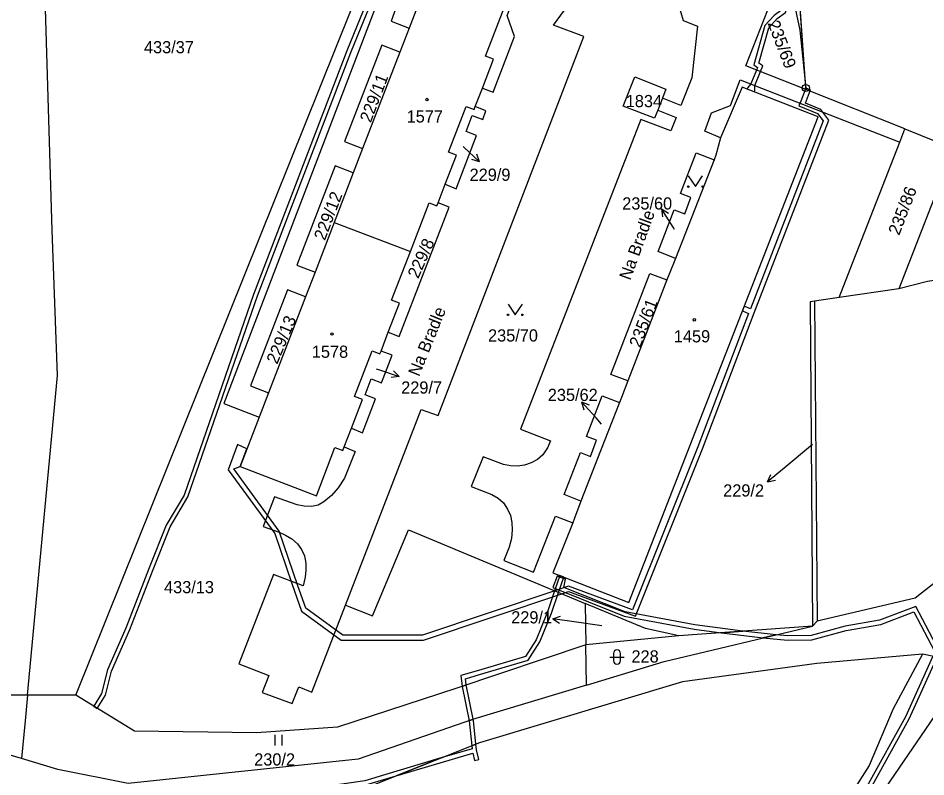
# Model space of a CAD drawing. Extents: x -680203 to -673936, y -1102717 to -1093650.
# Drawn here: x -679522.1 to -679395.6, y -1098462.5 to -1098356.8 of the extents above; entities that cross this region are included whole.
import ezdxf

# ---------------------------------------------------------------- set-up
doc = ezdxf.new("R2010")
doc.units = 0
for name, color, linetype in [('SOxx02xx_Koleje_param další_Popis10', 7, 'Continuous'), ('SOxx02xx_Staničení_Popis10', 7, 'Continuous'), ('SOxxxxxx_Koleje_hlavní_body_Popis10', 7, 'Continuous'), ('SOxxxxxx_Koleje_LN_parametry_Popis10', 7, 'Continuous'), ('SOxxxxxx_Koleje_param další_Popis10', 7, 'Continuous'), ('SOxxxxxx_Osa_bod_P', 7, 'Continuous'), ('x_prac', 7, 'Continuous')]:
    doc.layers.add(name, color=color, linetype=linetype)

msp = doc.modelspace()

# ---------------------------------------------------------------- linework, layer by layer
at = {"layer": 'SOxx02xx_Koleje_param další_Popis10'}
for radius in [0.5, 0.0303]:
    msp.add_circle((-679412.31, -1098366.51), radius, dxfattribs=at)
at = {"layer": 'SOxx02xx_Staničení_Popis10'}
for p, q in [((-679460.06, -1098374.67), (-679459.96, -1098374.75)), ((-679459.96, -1098374.75), (-679457.77, -1098376.8)), ((-679457.77, -1098376.8), (-679458.84, -1098376.48)), ((-679457.77, -1098376.8), (-679458.16, -1098375.75)), ((-679430.81, -1098385.9), (-679432.4, -1098383.35)), ((-679432.4, -1098383.35), (-679431.45, -1098383.94)), ((-679432.4, -1098383.35), (-679432.29, -1098384.47)), ((-679430.6, -1098386.24), (-679430.81, -1098385.9)), ((-679472.18, -1098405.64), (-679471.83, -1098405.76)), ((-679471.83, -1098405.76), (-679468.99, -1098406.74)), ((-679468.99, -1098406.74), (-679469.78, -1098405.94)), ((-679468.99, -1098406.74), (-679470.1, -1098406.88)), ((-679441.54, -1098412.51), (-679443.55, -1098410.28)), ((-679443.55, -1098410.28), (-679442.51, -1098410.69)), ((-679443.55, -1098410.28), (-679443.25, -1098411.36)), ((-679440.79, -1098413.36), (-679441.54, -1098412.51)), ((-679411.4, -1098416.22), (-679415.34, -1098419.49)), ((-679415.34, -1098419.49), (-679417.64, -1098421.42)), ((-679417.64, -1098421.42), (-679417.19, -1098420.39)), ((-679417.64, -1098421.42), (-679416.55, -1098421.16)), ((-679447.54, -1098440.49), (-679446.48, -1098440.14)), ((-679444.57, -1098440.91), (-679447.54, -1098440.49)), ((-679447.54, -1098440.49), (-679446.62, -1098441.13)), ((-679440.72, -1098441.48), (-679444.57, -1098440.91))]:
    msp.add_line(p, q, dxfattribs=at)
at = {"layer": 'SOxxxxxx_Koleje_hlavní_body_Popis10'}
for p, q in [((-679439.62, -1098445.84), (-679437.62, -1098445.84)), ((-679439.12, -1098445.34), (-679439.12, -1098446.34)), ((-679438.12, -1098446.34), (-679438.12, -1098445.34)), ((-679486.26, -1098458.18), (-679486.26, -1098456.68)), ((-679485.26, -1098458.18), (-679485.26, -1098456.68))]:
    msp.add_line(p, q, dxfattribs=at)
for points in [[(-679428.7, -1098378.76), (-679427.7, -1098380.26), (-679426.7, -1098378.76)], [(-679453.79, -1098396.63), (-679452.79, -1098398.13), (-679451.79, -1098396.63)]]:
    msp.add_lwpolyline(points, dxfattribs=at)
for centre in [(-679428.7, -1098380.26), (-679426.7, -1098380.26), (-679453.79, -1098398.13), (-679451.79, -1098398.13)]:
    msp.add_circle(centre, 0.1, dxfattribs=at)
for centre, start, end in [((-679438.62, -1098445.34), 0, 180), ((-679438.62, -1098446.34), 180, 359.9879)]:
    msp.add_arc(centre, 0.5, start, end, dxfattribs=at)
at = {"layer": 'SOxxxxxx_Koleje_LN_parametry_Popis10'}
for points in [[(-679470.78, -1098347.86), (-679476.25, -1098361.33), (-679489.25, -1098395.3), (-679498.94, -1098423.25), (-679501.44, -1098427.44), (-679503.83, -1098433.42), (-679507.06, -1098441.8), (-679509.62, -1098447.6), (-679510.47, -1098450.91), (-679511.54, -1098452.69), (-679511.03, -1098453.01), (-679509.91, -1098451.15), (-679509.06, -1098447.8), (-679506.5, -1098442.02), (-679503.27, -1098433.64), (-679500.9, -1098427.7), (-679498.4, -1098423.51), (-679488.69, -1098395.5), (-679475.69, -1098361.55), (-679470.22, -1098348.08)], [(-679414.39, -1098352.48), (-679413.13, -1098358.45), (-679412.31, -1098366.51), (-679413.1, -1098355.2)], [(-679393.69, -1098445.08), (-679396.99, -1098438.81), (-679402.03, -1098440.71), (-679406.81, -1098441.55), (-679411.55, -1098442.82), (-679414.84, -1098442.89), (-679416.43, -1098442.75), (-679418.26, -1098443.18), (-679414.86, -1098443.49), (-679411.47, -1098443.42), (-679406.69, -1098442.13), (-679401.87, -1098441.29), (-679397.27, -1098439.55), (-679394.35, -1098445.1)], [(-679394.63, -1098445.72), (-679398.43, -1098454.19), (-679403.57, -1098463.45), (-679408.6, -1098470.29), (-679413.83, -1098475.39), (-679422.25, -1098481.58), (-679436.96, -1098490.98), (-679444.06, -1098494.92), (-679469.38, -1098506.19), (-679470.37, -1098504.03), (-679470.8, -1098504.3), (-679469.91, -1098506.4), (-679483.78, -1098511.97), (-679494.37, -1098515.67), (-679510.96, -1098519.43), (-679526.8, -1098522.04)], [(-679526.72, -1098522.64), (-679510.84, -1098520.01), (-679494.21, -1098516.25), (-679483.56, -1098512.53), (-679469.15, -1098506.75), (-679443.8, -1098495.46), (-679436.66, -1098491.5), (-679421.91, -1098482.08), (-679413.45, -1098475.85), (-679408.14, -1098470.69), (-679403.07, -1098463.77), (-679397.89, -1098454.45), (-679394.03, -1098445.84)]]:
    msp.add_lwpolyline(points, dxfattribs=at)
for points in [[(-679413.25, -1098352.96), (-679413.29, -1098352.36), (-679414.48, -1098352.48), (-679415.08, -1098353.44), (-679415.65, -1098355.6), (-679416.71, -1098356.38), (-679418, -1098357.8), (-679419.56, -1098363.29), (-679419.04, -1098363.66), (-679419.18, -1098364), (-679419.97, -1098365.94), (-679420.41, -1098366.44), (-679420.5, -1098366.64), (-679419.48, -1098367.04), (-679419.4, -1098366.86), (-679419.41, -1098366.16), (-679418.62, -1098364.22), (-679418.3, -1098363.44), (-679418.86, -1098363.05), (-679417.46, -1098358.1), (-679416.31, -1098356.82), (-679415.13, -1098355.96), (-679414.52, -1098353.68), (-679414.12, -1098353.04)], [(-679409.12, -1098371), (-679410.22, -1098369.51), (-679412.36, -1098368.62), (-679411.64, -1098366.78), (-679412.31, -1098366.51), (-679413.01, -1098368.36), (-679413.26, -1098369.01), (-679410.66, -1098370.08), (-679409.91, -1098371.1), (-679420.03, -1098397.31), (-679420.89, -1098396.91), (-679421.14, -1098397.56), (-679420.28, -1098397.96), (-679427.34, -1098416.53), (-679436.44, -1098439.25), (-679445.37, -1098435.96), (-679447.3, -1098436.61), (-679465.7, -1098442.79), (-679476.81, -1098442.79), (-679482, -1098439.02), (-679483.07, -1098435.92), (-679485.69, -1098428.28), (-679492, -1098419.6), (-679491.12, -1098419.26), (-679490.18, -1098416.81), (-679491.52, -1098416.19), (-679492.79, -1098419.72), (-679486.31, -1098428.62), (-679483.92, -1098435.58), (-679482.59, -1098439.45), (-679477.04, -1098443.49), (-679465.59, -1098443.49), (-679446.32, -1098437.02), (-679445.38, -1098436.7), (-679436.04, -1098440.14), (-679426.69, -1098416.79), (-679419.49, -1098397.84)], [(-679446.6, -1098434.48), (-679447.32, -1098436.6), (-679448.32, -1098439.53), (-679449.89, -1098443.42), (-679451.39, -1098445.76), (-679457.92, -1098447.71), (-679460.4, -1098448.42), (-679460.21, -1098449.93), (-679459.63, -1098449.73), (-679459.74, -1098448.86), (-679457.76, -1098448.29), (-679451.01, -1098446.28), (-679449.35, -1098443.7), (-679447.76, -1098439.73), (-679446.77, -1098436.83), (-679446.04, -1098434.7)], [(-679424.05, -1098442.45), (-679421.09, -1098442.24), (-679427.78, -1098441.35), (-679437.47, -1098439.54), (-679446.02, -1098436.14), (-679445.81, -1098435), (-679446.95, -1098434.55), (-679447.54, -1098436.14), (-679437.63, -1098440.12), (-679427.88, -1098441.95)], [(-679421.09, -1098442.24), (-679424.05, -1098442.45), (-679418.26, -1098443.18), (-679416.43, -1098442.75)], [(-679459.24, -1098454.71), (-679458.75, -1098454.54), (-679458.67, -1098454.52), (-679459.63, -1098449.73), (-679460.21, -1098449.93)], [(-679458.29, -1098458), (-679458.63, -1098454.67), (-679458.67, -1098454.52), (-679459.24, -1098454.71), (-679458.86, -1098458.23)], [(-679457.89, -1098460.11), (-679458.2, -1098458.79), (-679458.29, -1098458), (-679458.86, -1098458.23), (-679458.82, -1098458.62), (-679462.97, -1098459.86), (-679469.37, -1098462.41), (-679458.72, -1098459.22), (-679458.47, -1098460.25)], [(-679496.25, -1098466.71), (-679487.76, -1098465.76), (-679473.6, -1098463.67), (-679469.37, -1098462.41), (-679462.97, -1098459.86), (-679473.74, -1098463.09), (-679487.83, -1098465.16), (-679498.21, -1098466.33), (-679498.58, -1098466.92)]]:
    msp.add_lwpolyline(points, close=True, dxfattribs=at)
at = {"layer": 'SOxxxxxx_Koleje_param další_Popis10'}
for centre in [(-679465.1, -1098368.12), (-679427.85, -1098398.83), (-679478.33, -1098400.8)]:
    msp.add_circle(centre, 0.175, dxfattribs=at)
at = {"layer": 'x_prac'}
for p, q in [((-679514.03, -1098451.16), (-679475.64, -1098355.61)), ((-679467.58, -1098358.15), (-679468.88, -1098361.52)), ((-679468.88, -1098361.52), (-679474.06, -1098374.96)), ((-679458.39, -1098369.11), (-679457.38, -1098366.51)), ((-679457.38, -1098366.51), (-679455.86, -1098367.1)), ((-679398.51, -1098372.22), (-679412.3, -1098366.7)), ((-679432.29, -1098367.93), (-679432.95, -1098369.62)), ((-679456.88, -1098369.71), (-679458.39, -1098369.11)), ((-679399.23, -1098374.04), (-679398.51, -1098372.22)), ((-679474.06, -1098374.96), (-679475.36, -1098378.35)), ((-679425.1, -1098376.51), (-679430.49, -1098390.27)), ((-679475.36, -1098378.35), (-679478.03, -1098385.28)), ((-679463.54, -1098382.51), (-679462.55, -1098379.92)), ((-679462.55, -1098379.92), (-679461.03, -1098380.55)), ((-679468.96, -1098401.15), (-679462.01, -1098383.1)), ((-679462.01, -1098383.1), (-679463.54, -1098382.51)), ((-679478.03, -1098385.28), (-679480.69, -1098392.19)), ((-679478.03, -1098385.28), (-679467.41, -1098389.31)), ((-679480.69, -1098392.19), (-679482.01, -1098395.6)), ((-679399.37, -1098394.51), (-679407.68, -1098395.73)), ((-679482.01, -1098395.6), (-679487.17, -1098409)), ((-679407.68, -1098395.73), (-679411.11, -1098396.23)), ((-679411.11, -1098396.23), (-679410.75, -1098440.83)), ((-679471.5, -1098403.19), (-679470.49, -1098400.57)), ((-679470.49, -1098400.57), (-679468.96, -1098401.15)), ((-679469.97, -1098403.77), (-679471.5, -1098403.19)), ((-679487.17, -1098409), (-679488.48, -1098412.4)), ((-679476.43, -1098438.59), (-679465.89, -1098411.31)), ((-679476.63, -1098416.54), (-679475.62, -1098413.91)), ((-679475.62, -1098413.91), (-679474.1, -1098414.56)), ((-679476.63, -1098416.54), (-679475.11, -1098417.17)), ((-679467.68, -1098428.11), (-679443.07, -1098438.37)), ((-679481.13, -1098450.74), (-679476.43, -1098438.59)), ((-679443.07, -1098438.37), (-679442.97, -1098444.12)), ((-679411.39, -1098441.54), (-679410.75, -1098440.83)), ((-679411.39, -1098441.54), (-679430.01, -1098442.88)), ((-679430.01, -1098442.88), (-679442.97, -1098444.12)), ((-679442.88, -1098449.75), (-679442.97, -1098444.12)), ((-679389.37, -1098446.78), (-679396.05, -1098445.43)), ((-679514.03, -1098451.16), (-679520.75, -1098451.13)), ((-679516.55, -1098461.51), (-679521.61, -1098459.96))]:
    msp.add_line(p, q, dxfattribs=at)
for points in [[(-679459.45, -1098338.2), (-679457.58, -1098339.8), (-679469.77, -1098348.62), (-679493.39, -1098410.51), (-679488.48, -1098412.4)], [(-679520.75, -1098451.13), (-679516.58, -1098406.6), (-679517.33, -1098386.31), (-679518.69, -1098341.51)], [(-679456.2, -1098342.07), (-679457.19, -1098342.57), (-679467.62, -1098350.28), (-679470.11, -1098357.18), (-679467.58, -1098358.15)], [(-679455.86, -1098367.1), (-679452.88, -1098359.33), (-679453.94, -1098356.42), (-679450.32, -1098347.26), (-679450.17, -1098346.34), (-679450.25, -1098345.35), (-679450.47, -1098344.43), (-679450.96, -1098343.7), (-679451.61, -1098343.12), (-679453.74, -1098342.08), (-679454.36, -1098341.86), (-679455.29, -1098341.81), (-679456.2, -1098342.07)], [(-679465.89, -1098411.31), (-679463.55, -1098412.15), (-679443.23, -1098359.35), (-679447.45, -1098357.73), (-679443.38, -1098352.14), (-679441.51, -1098352.83), (-679440.59, -1098351.73), (-679439.81, -1098351), (-679438.8, -1098350.45), (-679437.59, -1098350.13), (-679436.36, -1098350.06), (-679435.16, -1098350.16), (-679434.04, -1098350.56), (-679433.07, -1098351.12), (-679432.16, -1098351.85), (-679431.26, -1098352.8), (-679430.61, -1098353.77), (-679430.11, -1098354.88), (-679429.71, -1098355.97), (-679429.42, -1098357.12), (-679427.4, -1098357.89), (-679428.21, -1098365.09), (-679429.73, -1098368.93), (-679432.29, -1098367.93)], [(-679457.38, -1098366.51), (-679455.84, -1098362.49), (-679456.93, -1098362.07), (-679454.34, -1098355.33), (-679464.92, -1098351.24), (-679467.58, -1098358.15)], [(-679412.3, -1098366.7), (-679420.67, -1098363.42), (-679417.11, -1098354.33), (-679416.63, -1098353.44), (-679415.78, -1098352.55), (-679414.72, -1098351.92), (-679413.72, -1098351.57), (-679413.35, -1098351.52)], [(-679412.3, -1098366.7), (-679412.31, -1098366.51), (-679413.31, -1098352.13), (-679413.35, -1098351.52)], [(-679468.88, -1098361.52), (-679471.4, -1098360.55), (-679476.58, -1098373.98), (-679474.06, -1098374.96)], [(-679364.12, -1098361.4), (-679367.34, -1098364.94), (-679392.98, -1098393.09), (-679395.34, -1098393.5), (-679399.37, -1098394.51)], [(-679432.95, -1098369.62), (-679433.39, -1098370.72), (-679437.75, -1098369.02), (-679436.15, -1098364.94), (-679431.8, -1098366.69), (-679432.29, -1098367.93)], [(-679424.2, -1098373.46), (-679426.38, -1098372.52), (-679425.43, -1098369.99), (-679422.82, -1098368.96), (-679421.44, -1098365.37), (-679399.23, -1098374.04)], [(-679444.78, -1098427.13), (-679447.57, -1098434.1), (-679436.99, -1098438.22), (-679410.6, -1098370.51), (-679421.17, -1098366.38), (-679424.2, -1098373.46)], [(-679462.55, -1098379.92), (-679460.99, -1098375.88), (-679462.09, -1098375.46), (-679459.63, -1098369.08), (-679458.54, -1098369.5), (-679458.39, -1098369.11)], [(-679461.03, -1098380.55), (-679458.19, -1098373.15), (-679459.63, -1098372.59), (-679458.78, -1098370.34), (-679457.33, -1098370.9), (-679456.88, -1098369.71)], [(-679432.95, -1098369.62), (-679430.38, -1098370.62), (-679431.11, -1098372.5), (-679435.32, -1098370.88), (-679452.07, -1098414.06), (-679447.9, -1098415.7), (-679448.3, -1098416.66), (-679448.96, -1098417.63), (-679449.71, -1098418.3), (-679450.59, -1098418.77), (-679451.53, -1098419.07), (-679452.47, -1098419.22), (-679453.46, -1098419.2), (-679454.43, -1098419), (-679457.29, -1098417.92), (-679458.92, -1098422.07), (-679456.04, -1098423.19), (-679455.18, -1098423.7), (-679454.43, -1098424.32), (-679453.88, -1098425.2), (-679453.48, -1098426.12), (-679453.27, -1098427.1), (-679453.22, -1098428.11), (-679453.33, -1098429.33), (-679453.64, -1098430.54), (-679454.37, -1098432.39), (-679450.25, -1098433.99), (-679447.2, -1098426.19), (-679444.78, -1098427.13)], [(-679398.51, -1098372.22), (-679391.75, -1098374.92), (-679399.37, -1098394.51)], [(-679424.2, -1098373.46), (-679424.84, -1098375.85), (-679425.1, -1098376.51)], [(-679407.68, -1098395.73), (-679406.13, -1098391.75), (-679399.23, -1098374.04)], [(-679430.49, -1098390.27), (-679432.89, -1098389.3), (-679430.65, -1098383.49), (-679429.16, -1098384.07), (-679428.31, -1098381.78), (-679429.77, -1098381.23), (-679427.58, -1098375.54), (-679425.1, -1098376.51)], [(-679475.36, -1098378.35), (-679477.89, -1098377.38), (-679483.22, -1098391.22), (-679480.69, -1098392.19)], [(-679467.41, -1098389.31), (-679464.8, -1098382.53), (-679463.71, -1098382.95), (-679463.54, -1098382.51)], [(-679470.49, -1098400.57), (-679468.93, -1098396.51), (-679470.02, -1098396.09), (-679467.41, -1098389.31)], [(-679430.49, -1098390.27), (-679431.36, -1098392.44), (-679431.68, -1098393.27)], [(-679437.12, -1098407.33), (-679439.49, -1098406.44), (-679434.04, -1098392.37), (-679431.68, -1098393.27)], [(-679431.68, -1098393.27), (-679434.32, -1098400.12), (-679437.12, -1098407.33)], [(-679482.01, -1098395.6), (-679484.53, -1098394.63), (-679489.7, -1098408.03), (-679487.17, -1098409)], [(-679411.11, -1098396.23), (-679411.72, -1098396.33), (-679411.39, -1098441.54)], [(-679475.62, -1098413.91), (-679474.1, -1098409.94), (-679475.19, -1098409.52), (-679472.74, -1098403.16), (-679471.65, -1098403.58), (-679471.5, -1098403.19)], [(-679474.1, -1098414.56), (-679472.29, -1098409.85), (-679473.73, -1098409.29), (-679472.88, -1098407.06), (-679471.43, -1098407.6), (-679469.97, -1098403.77)], [(-679437.12, -1098407.33), (-679438.01, -1098409.65), (-679438.28, -1098410.33)], [(-679443.66, -1098424.09), (-679445.96, -1098423.2), (-679443.71, -1098417.34), (-679442.32, -1098417.89), (-679441.46, -1098415.6), (-679442.85, -1098415.09), (-679440.67, -1098409.42), (-679438.28, -1098410.33)], [(-679438.28, -1098410.33), (-679440.94, -1098417.1), (-679443.66, -1098424.09)], [(-679488.48, -1098412.4), (-679491.12, -1098419.26), (-679480.51, -1098423.35), (-679477.93, -1098416.63), (-679476.83, -1098417.05), (-679476.63, -1098416.54)], [(-679475.11, -1098417.17), (-679476.58, -1098420.9), (-679477.47, -1098422.26), (-679478.42, -1098423.33), (-679479.46, -1098424.21), (-679480.27, -1098424.65), (-679481.19, -1098424.83), (-679482.2, -1098424.81), (-679483.18, -1098424.61), (-679484.13, -1098424.31), (-679486.35, -1098423.49), (-679487.92, -1098427.62), (-679485.7, -1098428.44), (-679484.81, -1098428.87), (-679483.92, -1098429.37), (-679483.16, -1098430.04), (-679482.58, -1098430.86), (-679482.16, -1098431.75), (-679481.96, -1098432.74), (-679481.98, -1098433.72), (-679482.09, -1098434.71), (-679482.34, -1098435.9), (-679486.5, -1098434.31), (-679491.33, -1098446.8), (-679487.15, -1098448.41), (-679488.04, -1098450.77), (-679483.87, -1098452.32), (-679482.97, -1098450), (-679481.13, -1098450.74)], [(-679366.86, -1098419.36), (-679376.65, -1098423.87), (-679385.32, -1098428.78), (-679393.42, -1098434.74), (-679397.05, -1098437.65), (-679410.75, -1098440.83)], [(-679443.66, -1098424.09), (-679444.52, -1098426.48), (-679444.78, -1098427.13)], [(-679476.43, -1098438.59), (-679472.7, -1098440.09), (-679467.68, -1098428.11)], [(-679430.01, -1098442.88), (-679434.63, -1098441.88), (-679443.07, -1098438.37)], [(-679442.88, -1098449.75), (-679432.04, -1098446.48), (-679411.39, -1098441.54)], [(-679442.97, -1098444.12), (-679460.95, -1098450.18), (-679477.58, -1098455.62), (-679488.83, -1098456.42), (-679505.87, -1098456.19), (-679514.03, -1098451.16)], [(-679396.05, -1098445.43), (-679410.78, -1098446.75), (-679429.47, -1098449.3), (-679457.77, -1098457.8)], [(-679396.05, -1098445.43), (-679400.16, -1098453.06), (-679403.48, -1098460.95), (-679407.8, -1098467.76), (-679413.24, -1098473.58), (-679430.38, -1098485.54)], [(-679618.24, -1098526.12), (-679601.09, -1098527.68), (-679551.37, -1098525.53), (-679516.69, -1098522.88), (-679497.12, -1098518.37), (-679472.09, -1098509.44), (-679448.1, -1098499.38), (-679427, -1098487.92), (-679407.33, -1098473.07), (-679389.37, -1098446.78)], [(-679520.75, -1098451.13), (-679531.86, -1098451.14), (-679540.74, -1098449.36)], [(-679442.88, -1098449.75), (-679458.75, -1098454.54), (-679474.7, -1098460.06), (-679506.74, -1098463.46), (-679516.55, -1098461.51)], [(-679520.75, -1098451.13), (-679521.08, -1098454.72), (-679521.61, -1098459.96)], [(-679521.61, -1098459.96), (-679533.82, -1098456.4), (-679541.56, -1098455.46)], [(-679457.77, -1098457.8), (-679473.51, -1098464.05), (-679493.73, -1098466.49)]]:
    msp.add_lwpolyline(points, dxfattribs=at)

# ---------------------------------------------------------------- texts
at = {"layer": 'SOxx02xx_Staničení_Popis10'}
for rotation, p in [(70, (-679436.77, -1098393.41)), (68, (-679466.2, -1098406.83))]:
    msp.add_text('Na Bradle', height=1.7, rotation=rotation, dxfattribs=at).set_placement(p)
at = {"layer": 'SOxxxxxx_Osa_bod_P'}
for s, rotation, p in [('235/69', 291, (-679417.66, -1098357.47)), ('229/11', 69, (-679472.94, -1098371.44)), ('235/86', 69, (-679399.3, -1098387.14)), ('229/12', 69, (-679479.33, -1098387.87)), ('229/8', 66, (-679466.32, -1098393.18)), ('235/61', 69, (-679435.4, -1098402.81)), ('229/13', 67, (-679485.98, -1098405.11))]:
    msp.add_text(s, height=1.7, rotation=rotation, dxfattribs=at).set_placement(p)
for s, p in [('433/37', (-679504.53, -1098361.67)), ('1834', (-679437.4, -1098369.18)), ('1577', (-679467.93, -1098371.32)), ('229/9', (-679459.16, -1098379.45)), ('235/60', (-679437.89, -1098383.45)), ('235/70', (-679456.59, -1098401.85)), ('1459', (-679430.7, -1098401.97)), ('1578', (-679481.14, -1098404.12)), ('229/7', (-679468.69, -1098409.11)), ('235/62', (-679448.26, -1098410.14)), ('229/2', (-679423.82, -1098423.46)), ('433/13', (-679501.73, -1098436.94)), ('229/1', (-679453.36, -1098441.15)), ('228', (-679436.6, -1098446.6)), ('230/2', (-679489.17, -1098460.96))]:
    msp.add_text(s, height=1.7, dxfattribs=at).set_placement(p)

doc.saveas('drawing.dxf')
